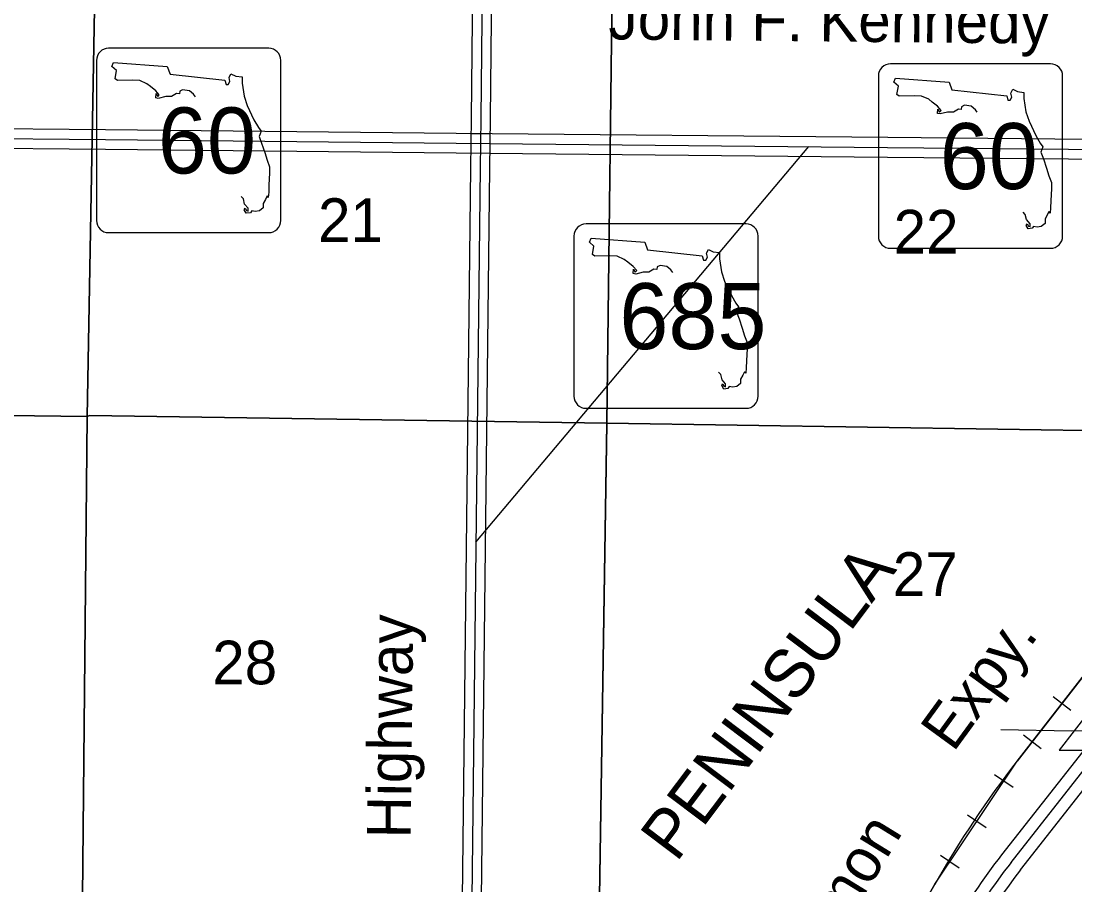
# Model space of a CAD drawing. Extents: x 380424 to 701066, y 1117407 to 1412949.
# Drawn here: x 488133 to 499000, y 1305541 to 1314442 of the extents above; entities that cross this region are included whole.
import ezdxf

# ---------------------------------------------------------------- set-up
doc = ezdxf.new("R2010")
doc.units = 0
for name, color, linetype in [('Bridges and Drawbridges Tollroads', 7, 'Continuous'), ('Connecting Roads', 7, 'Continuous'), ('Geographic Features Text', 7, 'Continuous'), ('Masks for Road Features', 7, 'Continuous'), ('Railroads', 7, 'Continuous'), ('Roadshilelds State Highways', 7, 'Continuous'), ('Section Lines', 7, 'Continuous'), ('Section Numbers', 7, 'Continuous'), ('State Roads Related Text', 7, 'Continuous'), ('State Route Divided Highway Outline and Fill', 7, 'Continuous'), ('State Routes Highway Center Lines', 7, 'Continuous'), ('Toll Divided Highway Outline and Fill', 7, 'Continuous'), ('Toll Ramps', 7, 'Continuous'), ('Tollroads Related Text', 7, 'Continuous')]:
    doc.layers.add(name, color=color, linetype=linetype)

msp = doc.modelspace()

# ---------------------------------------------------------------- linework, layer by layer
at = {"layer": 'Bridges and Drawbridges Tollroads'}
msp.add_line((499148, 1307328), (498836, 1306929), dxfattribs=at)
at = {"layer": 'Connecting Roads'}
msp.add_lwpolyline([(502991, 1310227), (501392, 1310235), (500212, 1310246), (500198, 1308705), (500138, 1307131), (498968, 1307127), (498237, 1307138)], dxfattribs=at)
at = {"layer": 'Masks for Road Features'}
for p, q in [((492771, 1313283), (492971, 1313281)), ((492769, 1313083), (492969, 1313082))]:
    msp.add_line(p, q, dxfattribs=at)
msp.add_lwpolyline([(499148, 1307328), (498836, 1306929), (499662, 1306930), (499977, 1307329)], close=True, dxfattribs=at)
at = {"layer": 'Railroads'}
for p, q in [((504181, 1314249), (498404, 1306818)), ((498775, 1307484), (498957, 1307343)), ((498469, 1307089), (498650, 1306948)), ((498171, 1306678), (498362, 1306550)), ((497893, 1306262), (498084, 1306134)), ((497614, 1305847), (497806, 1305719))]:
    msp.add_line(p, q, dxfattribs=at)
for points in [[(496950, 1304491), (497554, 1305550), (498404, 1306818), (500401, 1309387)], [(497554, 1305550), (492357, 1296440), (485366, 1284132)]]:
    msp.add_lwpolyline(points, dxfattribs=at)
msp.add_arc((506952, 1300173), 10827, 142.137, 150.2244, dxfattribs=at)
at = {"layer": 'Roadshilelds State Highways'}
for p, q in [((490686, 1314162), (489036, 1314162)), ((488911, 1314037), (488911, 1312387)), ((490811, 1312387), (490811, 1314037)), ((498748, 1314001), (497098, 1314001)), ((496973, 1313876), (496973, 1312226)), ((498873, 1312226), (498873, 1313876)), ((495609, 1312352), (493959, 1312352)), ((489036, 1312262), (490686, 1312262)), ((493834, 1312227), (493834, 1310577)), ((495734, 1310577), (495734, 1312227)), ((497098, 1312101), (498748, 1312101)), ((493959, 1310452), (495609, 1310452))]:
    msp.add_line(p, q, dxfattribs=at)
for points in [[(489931, 1313663), (489911, 1313688), (489868, 1313725), (489799, 1313735), (489769, 1313721), (489766, 1313692), (489736, 1313695), (489684, 1313665), (489624, 1313665), (489548, 1313646), (489522, 1313652), (489525, 1313695), (489542, 1313665), (489558, 1313682), (489522, 1313725), (489466, 1313768), (489430, 1313797), (489357, 1313830), (489281, 1313834), (489126, 1313830), (489103, 1313847), (489117, 1313933), (489070, 1313975), (489087, 1314015)], [(489087, 1314015), (489641, 1313975), (489670, 1313896), (490234, 1313834), (490247, 1313787), (490270, 1313787), (490287, 1313820), (490277, 1313860), (490297, 1313900), (490346, 1313876), (490412, 1313867), (490412, 1313804), (490432, 1313669), (490465, 1313573), (490534, 1313425), (490580, 1313345), (490607, 1313309), (490587, 1313253), (490613, 1313184), (490646, 1313088), (490669, 1313009), (490696, 1312940), (490696, 1312877), (490689, 1312752), (490686, 1312679), (490682, 1312623), (490669, 1312640), (490653, 1312603), (490630, 1312564), (490630, 1312518), (490590, 1312488), (490547, 1312481), (490511, 1312488), (490498, 1312468), (490455, 1312462), (490435, 1312498), (490445, 1312514), (490458, 1312491), (490475, 1312485), (490475, 1312514), (490438, 1312557), (490425, 1312610), (490403, 1312634)], [(497993, 1313502), (497973, 1313527), (497930, 1313564), (497861, 1313574), (497831, 1313560), (497828, 1313531), (497798, 1313534), (497746, 1313504), (497686, 1313504), (497610, 1313485), (497584, 1313491), (497587, 1313534), (497604, 1313504), (497620, 1313521), (497584, 1313564), (497528, 1313607), (497492, 1313636), (497419, 1313669), (497343, 1313673), (497188, 1313669), (497165, 1313686), (497179, 1313772), (497132, 1313814), (497149, 1313854)], [(497149, 1313854), (497703, 1313814), (497732, 1313735), (498296, 1313673), (498309, 1313626), (498332, 1313626), (498349, 1313659), (498339, 1313699), (498359, 1313739), (498408, 1313715), (498474, 1313706), (498474, 1313643), (498494, 1313508), (498527, 1313412), (498596, 1313264), (498642, 1313184), (498669, 1313148), (498649, 1313092), (498675, 1313023), (498708, 1312927), (498731, 1312848), (498758, 1312779), (498758, 1312716), (498751, 1312591), (498748, 1312518), (498744, 1312462), (498731, 1312479), (498715, 1312442), (498692, 1312403), (498692, 1312357), (498652, 1312327), (498609, 1312320), (498573, 1312327), (498560, 1312307), (498517, 1312301), (498497, 1312337), (498507, 1312353), (498520, 1312330), (498537, 1312324), (498537, 1312353), (498500, 1312396), (498487, 1312449), (498465, 1312473)], [(494854, 1311853), (494834, 1311878), (494791, 1311914), (494722, 1311924), (494692, 1311911), (494689, 1311881), (494659, 1311885), (494607, 1311855), (494547, 1311855), (494472, 1311835), (494445, 1311842), (494448, 1311885), (494465, 1311855), (494481, 1311871), (494445, 1311914), (494389, 1311957), (494353, 1311987), (494280, 1312020), (494204, 1312023), (494050, 1312020), (494026, 1312036), (494040, 1312122), (493994, 1312165), (494010, 1312205)], [(494010, 1312205), (494564, 1312165), (494593, 1312086), (495157, 1312023), (495170, 1311977), (495193, 1311977), (495210, 1312010), (495200, 1312050), (495220, 1312089), (495269, 1312066), (495335, 1312056), (495335, 1311993), (495355, 1311858), (495388, 1311763), (495457, 1311614), (495503, 1311535), (495530, 1311499), (495510, 1311443), (495536, 1311373), (495569, 1311278), (495592, 1311199), (495619, 1311129), (495619, 1311067), (495612, 1310941), (495609, 1310869), (495606, 1310813), (495592, 1310829), (495576, 1310793), (495553, 1310753), (495553, 1310707), (495513, 1310677), (495470, 1310671), (495434, 1310677), (495421, 1310658), (495378, 1310651), (495358, 1310687), (495368, 1310704), (495381, 1310681), (495398, 1310674), (495398, 1310704), (495362, 1310747), (495348, 1310799), (495326, 1310824)]]:
    msp.add_lwpolyline(points, dxfattribs=at)
for centre, start, end in [((489036, 1314037), 90.0003, 180.0003), ((490686, 1314037), 0.0003, 90.0003), ((497098, 1313876), 90.0003, 180.0003), ((498748, 1313876), 0.0003, 90.0003), ((489036, 1312387), 180.0003, 270.0003), ((490686, 1312387), 270.0003, 0.0003), ((493959, 1312227), 90.0005, 180.0005), ((495609, 1312227), 0.0005, 90.0005), ((497098, 1312226), 180.0003, 270.0003), ((498748, 1312226), 270.0003, 0.0003), ((493959, 1310577), 180.0005, 270.0005), ((495609, 1310577), 270.0005, 0.0005)]:
    msp.add_arc(centre, 125, start, end, dxfattribs=at)
at = {"layer": 'Section Lines'}
for points in [[(483534, 1311299), (483611, 1315813), (488912, 1315717), (488815, 1310369), (485556, 1310410)], [(485556, 1310410), (488815, 1310369), (488763, 1305060), (484607, 1305100)], [(499099, 1304904), (496787, 1304937), (494092, 1304974), (494173, 1310298), (499548, 1310218), (499499, 1305202)]]:
    msp.add_lwpolyline(points, dxfattribs=at)
for points in [[(494239, 1315640), (494173, 1310298), (488837, 1310379), (488815, 1310369), (488912, 1315717), (492914, 1315672)], [(499589, 1315582), (499548, 1310218), (494173, 1310298), (494239, 1315640)], [(494173, 1310298), (494173, 1310294), (494092, 1304974), (488763, 1305060), (488815, 1310369), (488837, 1310379)]]:
    msp.add_lwpolyline(points, close=True, dxfattribs=at)
at = {"layer": 'State Route Divided Highway Outline and Fill'}
for points in [[(505190, 1313161), (501547, 1313197), (497069, 1313241), (492620, 1313285), (489005, 1313321), (486010, 1313350), (485867, 1313351), (485751, 1313351), (485618, 1313379), (485490, 1313429), (485350, 1313506), (485249, 1313606), (485137, 1313786), (484994, 1314024), (483235, 1316699), (482898, 1317210)], [(482731, 1317100), (483062, 1316598), (484825, 1313918), (484966, 1313681), (485092, 1313481), (485228, 1313344), (485405, 1313247), (485561, 1313186), (485730, 1313151), (485867, 1313151), (486009, 1313150), (489003, 1313121), (492618, 1313085), (497067, 1313041), (501545, 1312997), (505188, 1312961)]]:
    msp.add_lwpolyline(points, dxfattribs=at)
msp.add_lwpolyline([(492672, 1284756), (492694, 1289218), (492773, 1296050), (492967, 1312928), (492973, 1313438), (492998, 1315822), (492797, 1315816), (492773, 1313440), (492767, 1312930), (492574, 1296052), (492494, 1289219), (492472, 1284757)], close=True, dxfattribs=at)
at = {"layer": 'State Routes Highway Center Lines'}
msp.add_line((492823, 1309073), (496255, 1313149), dxfattribs=at)
for points in [[(482815, 1317155), (484909, 1313971), (485052, 1313734), (485170, 1313544), (485289, 1313425), (485447, 1313338), (485590, 1313282), (485740, 1313251), (485867, 1313251), (486009, 1313250), (489004, 1313221), (492619, 1313185), (497068, 1313141), (501546, 1313097), (505189, 1313061)], [(492899, 1315819), (492873, 1313439), (492867, 1312929), (492674, 1296051), (492594, 1289218), (492572, 1284757)]]:
    msp.add_lwpolyline(points, dxfattribs=at)
at = {"layer": 'Toll Divided Highway Outline and Fill'}
for p, q in [((502694, 1311521), (498243, 1305850)), ((498439, 1305696), (502891, 1311367))]:
    msp.add_line(p, q, dxfattribs=at)
for radius, end in [(6337, 150.3368), (6087, 150.3367)]:
    msp.add_arc((503228, 1301937), radius, 141.8689, end, dxfattribs=at)
at = {"layer": 'Toll Ramps'}
msp.add_line((498341, 1305773), (502793, 1311444), dxfattribs=at)
msp.add_arc((503228, 1301937), 6212, 141.8689, 150.3368, dxfattribs=at)

# ---------------------------------------------------------------- texts
at = {"layer": 'Geographic Features Text'}
msp.add_text('PENINSULA', height=500, rotation=53.0009, dxfattribs=at).set_placement((494890, 1305764))
at = {"layer": 'Roadshilelds State Highways'}
for s, rotation, p in [('60', 0.0003, (489544, 1312872)), ('60', 0.0003, (497606, 1312711)), ('685', 0.0005, (494302, 1311062))]:
    msp.add_text(s, height=680, rotation=rotation, dxfattribs=at).set_placement(p)
at = {"layer": 'Section Numbers'}
for s, p in [('21', (491195, 1312166)), ('22', (497130, 1312047)), ('27', (497122, 1308519)), ('28', (490104, 1307608))]:
    msp.add_text(s, height=450, dxfattribs=at).set_placement(p)
at = {"layer": 'State Roads Related Text'}
for s, rotation, p in [('John F. Kennedy   Blvd.', 359.4337, (494189, 1314254)), ('Highway', 89.3419, (492150, 1306019))]:
    msp.add_text(s, height=450, rotation=rotation, dxfattribs=at).set_placement(p)
at = {"layer": 'Tollroads Related Text'}
for s, rotation, p in [('Expy.', 53.9032, (497746, 1306899)), ('Selmon', 58.4031, (496161, 1304346))]:
    msp.add_text(s, height=450, rotation=rotation, dxfattribs=at).set_placement(p)

doc.saveas('drawing.dxf')
